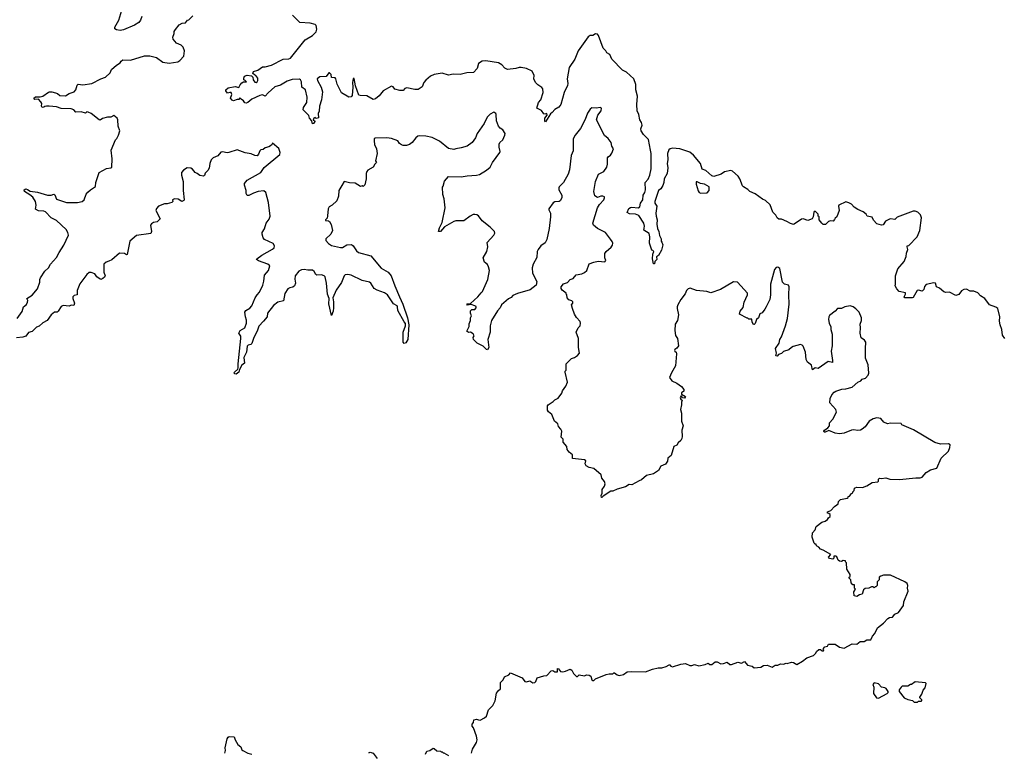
# Model space of a CAD drawing. Extents: x 2293139 to 2515392, y 824115 to 1006937.
# Tile 340 of 417: x 2443379 to 2454230, y 863125 to 871208. Entities that reach past the tile are written whole.
import ezdxf

# ---------------------------------------------------------------- set-up
doc = ezdxf.new("R2010")
doc.units = 0

msp = doc.modelspace()

# ---------------------------------------------------------------- linework, layer by layer
at = {"layer": '0CON10XD'}
for points in [[(2443352, 867915), (2443408, 867992), (2443422, 868045), (2443455, 868072), (2443467, 868095), (2443470, 868115), (2443458, 868135), (2443518, 868172), (2443576, 868244), (2443601, 868315), (2443600, 868345), (2443609, 868365), (2443655, 868436), (2443697, 868473), (2443719, 868515), (2443785, 868587), (2443814, 868645), (2443865, 868725), (2443917, 868835), (2443910, 868865), (2443890, 868895), (2443785, 868996), (2443725, 869027), (2443665, 869090), (2443645, 869098), (2443585, 869104), (2443555, 869122), (2443560, 869165), (2443553, 869205), (2443525, 869253), (2443490, 869280), (2443432, 869315), (2443428, 869332), (2443445, 869343), (2443465, 869338), (2443495, 869319), (2443575, 869309), (2443685, 869274), (2443726, 869274), (2443756, 869286), (2443765, 869280), (2443785, 869230), (2443895, 869193), (2444015, 869193), (2444068, 869205), (2444088, 869225), (2444110, 869285), (2444131, 869309), (2444158, 869335), (2444215, 869370), (2444218, 869415), (2444256, 869524), (2444335, 869570), (2444385, 869577), (2444396, 869585), (2444400, 869675), (2444389, 869771), (2444436, 869884), (2444451, 869899), (2444469, 869935), (2444482, 869985), (2444465, 870035), (2444462, 870105), (2444454, 870125), (2444415, 870151), (2444384, 870136), (2444347, 870133), (2444290, 870120), (2444265, 870103), (2444255, 870104), (2444168, 870175), (2444135, 870191), (2444118, 870192), (2444105, 870180), (2444055, 870192), (2443998, 870188), (2443976, 870216), (2443948, 870228), (2443835, 870230), (2443785, 870247), (2443704, 870256), (2443674, 870256), (2443655, 870252), (2443645, 870243), (2443625, 870242), (2443618, 870255), (2443623, 870285), (2443613, 870305), (2443585, 870332), (2443545, 870329), (2443534, 870345), (2443555, 870360), (2443605, 870357), (2443636, 870364), (2443695, 870410), (2443707, 870413), (2443735, 870414), (2443775, 870404), (2443796, 870396), (2443820, 870375), (2443885, 870368), (2443925, 870396), (2443980, 870415), (2443999, 870435), (2444014, 870486), (2444025, 870497), (2444075, 870490), (2444175, 870504), (2444272, 870558), (2444325, 870576), (2444375, 870622), (2444391, 870659), (2444445, 870708), (2444486, 870734), (2444497, 870753), (2444515, 870768), (2444599, 870761), (2444755, 870810), (2444815, 870812), (2444885, 870793), (2444955, 870739), (2445025, 870730), (2445122, 870745), (2445145, 870757), (2445187, 870805), (2445194, 870865), (2445180, 870905), (2445157, 870927), (2445108, 870948), (2445070, 870995), (2445066, 871015), (2445081, 871055), (2445083, 871077), (2445095, 871102), (2445135, 871150), (2445168, 871172), (2445206, 871174), (2445230, 871205), (2445242, 871208), (2445289, 871251)], [(2444724, 871245), (2444711, 871205), (2444691, 871179), (2444643, 871147), (2444522, 871098), (2444485, 871091), (2444445, 871097), (2444428, 871108), (2444427, 871125), (2444472, 871205), (2444506, 871315)], [(2447341, 870369), (2447300, 870335), (2447275, 870330), (2447205, 870368), (2447132, 870372), (2447115, 870378), (2447080, 870480), (2447065, 870562), (2447055, 870562), (2447048, 870515), (2447052, 870465), (2447044, 870375), (2447032, 870358), (2447005, 870356), (2446925, 870402), (2446878, 870498), (2446864, 870555), (2446855, 870566), (2446815, 870572), (2446810, 870605), (2446795, 870622), (2446785, 870622), (2446758, 870582), (2446685, 870580), (2446659, 870555), (2446660, 870540), (2446701, 870465), (2446718, 870415), (2446704, 870325), (2446683, 870255), (2446679, 870201), (2446670, 870175), (2446672, 870128), (2446645, 870120), (2446635, 870130), (2446620, 870125), (2446612, 870102), (2446628, 870098), (2446630, 870085), (2446618, 870065), (2446605, 870060), (2446600, 870095), (2446574, 870125), (2446564, 870154), (2446503, 870215), (2446505, 870242), (2446542, 870295), (2446548, 870355), (2446528, 870435), (2446490, 870465), (2446483, 870525), (2446474, 870544), (2446463, 870553), (2446382, 870548), (2446325, 870532), (2446255, 870488), (2446191, 870469), (2446117, 870403), (2446085, 870367), (2446055, 870379), (2446025, 870372), (2445938, 870332), (2445895, 870297), (2445875, 870288), (2445862, 870292), (2445846, 870316), (2445821, 870331), (2445805, 870348), (2445795, 870330), (2445775, 870330), (2445735, 870313), (2445720, 870320), (2445702, 870345), (2445718, 870385), (2445710, 870405), (2445695, 870408), (2445668, 870398), (2445652, 870425), (2445650, 870435), (2445675, 870458), (2445755, 870473), (2445795, 870462), (2445809, 870491), (2445826, 870514), (2445845, 870522), (2445877, 870523), (2445865, 870540), (2445850, 870545), (2445848, 870565), (2445858, 870585), (2445885, 870599), (2445935, 870590), (2445950, 870575), (2445953, 870545), (2445971, 870521), (2445985, 870518), (2445995, 870522), (2446003, 870537), (2446002, 870565), (2445980, 870595), (2445965, 870600), (2445950, 870615), (2445955, 870638), (2446005, 870652), (2446055, 870689), (2446085, 870690), (2446153, 870707), (2446283, 870775), (2446345, 870777), (2446365, 870783), (2446526, 870985), (2446607, 871033), (2446645, 871075), (2446652, 871105), (2446645, 871145), (2446637, 871157), (2446581, 871171), (2446468, 871178), (2446385, 871260)], [(2454236, 867695), (2454211, 867731), (2454203, 867793), (2454186, 867845), (2454178, 867888), (2454180, 867935), (2454158, 868025), (2454135, 868041), (2454068, 868068), (2454017, 868137), (2453968, 868165), (2453939, 868199), (2453895, 868218), (2453855, 868219), (2453815, 868239), (2453785, 868236), (2453759, 868221), (2453730, 868180), (2453695, 868168), (2453625, 868206), (2453585, 868204), (2453565, 868210), (2453515, 868249), (2453484, 868264), (2453470, 868305), (2453455, 868310), (2453369, 868291), (2453352, 868268), (2453343, 868235), (2453325, 868218), (2453285, 868230), (2453268, 868225), (2453225, 868148), (2453215, 868142), (2453133, 868143), (2453128, 868155), (2453140, 868185), (2453140, 868200), (2453070, 868215), (2453045, 868242), (2453028, 868275), (2453032, 868295), (2453031, 868385), (2453056, 868465), (2453126, 868544), (2453149, 868601), (2453151, 868635), (2453167, 868675), (2453158, 868705), (2453160, 868715), (2453179, 868721), (2453268, 868815), (2453298, 868885), (2453317, 869027), (2453307, 869057), (2453278, 869088), (2453249, 869099), (2453225, 869097), (2453049, 869031), (2453024, 869006), (2452975, 869014), (2452965, 869011), (2452922, 868988), (2452895, 868948), (2452877, 868943), (2452825, 868960), (2452790, 869000), (2452772, 869032), (2452720, 869045), (2452707, 869065), (2452675, 869091), (2452616, 869116), (2452575, 869141), (2452545, 869174), (2452515, 869192), (2452485, 869200), (2452408, 869165), (2452403, 869155), (2452410, 869105), (2452384, 869036), (2452365, 869022), (2452357, 869007), (2452345, 868990), (2452315, 868993), (2452294, 868986), (2452259, 868951), (2452235, 868953), (2452218, 868965), (2452190, 869005), (2452190, 869035), (2452180, 869045), (2452178, 869065), (2452145, 869100), (2452132, 869088), (2452124, 869036), (2452114, 869016), (2452065, 868996), (2452015, 869016), (2451995, 869011), (2451915, 868954), (2451905, 868951), (2451875, 868961), (2451835, 868984), (2451775, 869009), (2451745, 869012), (2451727, 869025), (2451712, 869055), (2451678, 869088), (2451649, 869169), (2451597, 869217), (2451565, 869232), (2451485, 869290), (2451426, 869315), (2451405, 869336), (2451356, 869366), (2451346, 869376), (2451315, 869455), (2451297, 869485), (2451235, 869541), (2451215, 869548), (2451145, 869531), (2451108, 869505), (2451028, 869482), (2451008, 869488), (2450941, 869545), (2450902, 869562), (2450883, 869623), (2450806, 869716), (2450765, 869749), (2450655, 869786), (2450575, 869792), (2450546, 869785), (2450532, 869775), (2450517, 869735), (2450521, 869665), (2450515, 869625), (2450522, 869575), (2450513, 869515), (2450481, 869455), (2450478, 869415), (2450467, 869383), (2450446, 869345), (2450420, 869325), (2450377, 869205), (2450379, 869185), (2450400, 869155), (2450389, 869075), (2450392, 869045), (2450406, 869005), (2450400, 868955), (2450408, 868908), (2450424, 868875), (2450430, 868830), (2450450, 868795), (2450449, 868769), (2450456, 868756), (2450466, 868726), (2450452, 868668), (2450418, 868612), (2450398, 868595), (2450400, 868565), (2450378, 868545), (2450375, 868520), (2450365, 868520), (2450353, 868575), (2450356, 868625), (2450368, 868655), (2450357, 868667), (2450345, 868670), (2450321, 868745), (2450322, 868815), (2450315, 868852), (2450258, 868888), (2450266, 868935), (2450258, 868968), (2450201, 869051), (2450165, 869067), (2450099, 869069), (2450072, 869085), (2450092, 869128), (2450110, 869140), (2450125, 869144), (2450195, 869137), (2450214, 869145), (2450222, 869185), (2450246, 869225), (2450250, 869275), (2450267, 869303), (2450277, 869335), (2450271, 869415), (2450307, 869453), (2450324, 869495), (2450340, 869565), (2450337, 869735), (2450330, 869770), (2450308, 869888), (2450255, 869945), (2450228, 869985), (2450226, 870005), (2450240, 870045), (2450232, 870075), (2450214, 870104), (2450204, 870164), (2450185, 870205), (2450180, 870275), (2450186, 870366), (2450170, 870435), (2450169, 870495), (2450147, 870555), (2450065, 870629), (2450024, 870654), (2449904, 870774), (2449881, 870825), (2449850, 870845), (2449839, 870865), (2449808, 870895), (2449756, 871035), (2449745, 871050), (2449725, 871053), (2449695, 871036), (2449665, 871033), (2449645, 871020), (2449535, 870865), (2449498, 870775), (2449435, 870680), (2449414, 870555), (2449421, 870505), (2449418, 870485), (2449381, 870405), (2449342, 870275), (2449320, 870245), (2449275, 870219), (2449249, 870185), (2449229, 870171), (2449175, 870083), (2449167, 870095), (2449166, 870125), (2449193, 870155), (2449190, 870175), (2449165, 870168), (2449155, 870172), (2449129, 870209), (2449080, 870235), (2449098, 870295), (2449123, 870327), (2449149, 870405), (2449146, 870445), (2449132, 870462), (2449090, 870490), (2449064, 870515), (2449046, 870555), (2449049, 870595), (2449025, 870641), (2448965, 870669), (2448905, 870683), (2448885, 870683), (2448845, 870669), (2448755, 870661), (2448725, 870674), (2448692, 870712), (2448655, 870733), (2448515, 870754), (2448475, 870751), (2448436, 870725), (2448420, 870670), (2448382, 870625), (2448305, 870624), (2448235, 870606), (2448155, 870610), (2448105, 870598), (2448035, 870620), (2447948, 870605), (2447906, 870585), (2447855, 870542), (2447834, 870516), (2447815, 870470), (2447770, 870440), (2447735, 870438), (2447646, 870456), (2447625, 870449), (2447605, 870428), (2447567, 870427), (2447515, 870442), (2447495, 870470), (2447475, 870477), (2447385, 870426), (2447341, 870369)], [(2450627, 867695), (2450638, 867615), (2450620, 867590), (2450598, 867575), (2450594, 867565), (2450598, 867555), (2450612, 867545), (2450616, 867525), (2450606, 867394), (2450562, 867318), (2450540, 867265), (2450565, 867228), (2450622, 867205), (2450672, 867165), (2450698, 867135), (2450698, 867115), (2450674, 867096), (2450673, 867083), (2450718, 867055), (2450705, 867037), (2450685, 867043), (2450672, 867062), (2450665, 867062), (2450656, 867045), (2450665, 867023), (2450680, 867015), (2450671, 866995), (2450672, 866965), (2450663, 866915), (2450674, 866874), (2450673, 866785), (2450691, 866735), (2450678, 866685), (2450681, 866615), (2450676, 866594), (2450665, 866570), (2450634, 866546), (2450620, 866520), (2450588, 866505), (2450560, 866405), (2450522, 866378), (2450518, 866345), (2450495, 866312), (2450445, 866290), (2450418, 866242), (2450365, 866203), (2450285, 866187), (2450230, 866140), (2450205, 866126), (2450125, 866083), (2450094, 866086), (2450055, 866063), (2449965, 866036), (2449915, 866012), (2449895, 866012), (2449810, 865960), (2449795, 865942), (2449790, 865945), (2449787, 865965), (2449798, 865992), (2449799, 866031), (2449823, 866067), (2449830, 866095), (2449825, 866120), (2449796, 866155), (2449788, 866195), (2449705, 866264), (2449656, 866276), (2449622, 866292), (2449610, 866315), (2449617, 866347), (2449605, 866360), (2449470, 866375), (2449472, 866415), (2449434, 866444), (2449412, 866472), (2449409, 866505), (2449370, 866555), (2449368, 866585), (2449348, 866608), (2449353, 866675), (2449344, 866695), (2449318, 866725), (2449310, 866755), (2449274, 866784), (2449245, 866860), (2449208, 866888), (2449197, 866905), (2449197, 866955), (2449202, 866965), (2449260, 867000), (2449275, 867020), (2449315, 867040), (2449353, 867095), (2449361, 867119), (2449398, 867172), (2449418, 867215), (2449390, 867325), (2449390, 867335), (2449400, 867345), (2449400, 867415), (2449460, 867475), (2449495, 867488), (2449525, 867508), (2449547, 867535), (2449538, 867595), (2449537, 867695), (2449513, 867765), (2449532, 867815), (2449554, 867836), (2449560, 867865), (2449554, 867884), (2449516, 867926), (2449494, 867964), (2449470, 868025), (2449462, 868065), (2449476, 868084), (2449475, 868100), (2449465, 868110), (2449432, 868122), (2449412, 868142), (2449410, 868175), (2449400, 868185), (2449400, 868195), (2449357, 868227), (2449348, 868245), (2449348, 868265), (2449372, 868298), (2449415, 868313), (2449444, 868346), (2449478, 868355), (2449513, 868397), (2449575, 868407), (2449605, 868422), (2449628, 868445), (2449655, 868518), (2449705, 868537), (2449755, 868547), (2449828, 868542), (2449838, 868555), (2449828, 868585), (2449828, 868632), (2449844, 868656), (2449899, 868701), (2449912, 868725), (2449917, 868745), (2449910, 868765), (2449889, 868789), (2449834, 868865), (2449745, 868909), (2449704, 868945), (2449694, 868965), (2449746, 869134), (2449769, 869171), (2449815, 869224), (2449824, 869245), (2449823, 869255), (2449805, 869264), (2449785, 869264), (2449745, 869250), (2449719, 869269), (2449707, 869315), (2449723, 869425), (2449758, 869505), (2449815, 869536), (2449850, 869585), (2449857, 869617), (2449856, 869685), (2449865, 869699), (2449890, 869715), (2449904, 869736), (2449922, 869785), (2449906, 869816), (2449896, 869855), (2449865, 869900), (2449824, 869934), (2449734, 870104), (2449750, 870155), (2449788, 870205), (2449790, 870235), (2449775, 870240), (2449735, 870232), (2449683, 870237), (2449665, 870222), (2449635, 870178), (2449611, 870109), (2449560, 870010), (2449500, 869935), (2449478, 869895), (2449477, 869765), (2449457, 869713), (2449440, 869555), (2449422, 869505), (2449373, 869415), (2449323, 869367), (2449319, 869355), (2449321, 869335), (2449352, 869275), (2449352, 869245), (2449337, 869213), (2449325, 869206), (2449275, 869202), (2449258, 869192), (2449212, 869125), (2449210, 869115), (2449229, 869075), (2449230, 869035), (2449214, 868906), (2449190, 868785), (2449170, 868750), (2449122, 868715), (2449092, 868675), (2449083, 868655), (2449078, 868588), (2449037, 868515), (2449028, 868475), (2449030, 868415), (2449077, 868325), (2449072, 868285), (2449005, 868233), (2448865, 868192), (2448815, 868168), (2448795, 868148), (2448765, 868132), (2448688, 868065), (2448673, 868035), (2448645, 868002), (2448579, 867895), (2448564, 867835), (2448563, 867767), (2448537, 867683), (2448548, 867595), (2448535, 867570), (2448524, 867574), (2448485, 867610), (2448420, 867645), (2448380, 867685), (2448378, 867705), (2448387, 867725), (2448376, 867746), (2448347, 867767), (2448325, 867762), (2448308, 867775), (2448332, 867828), (2448334, 867856), (2448347, 867895), (2448348, 867925), (2448358, 867945), (2448348, 867975), (2448348, 868002), (2448363, 868017), (2448396, 868014), (2448410, 868035), (2448408, 868048), (2448396, 868056), (2448355, 868070), (2448315, 868064), (2448308, 868075), (2448312, 868078), (2448348, 868082), (2448428, 868155), (2448463, 868197), (2448478, 868215), (2448538, 868345), (2448558, 868445), (2448547, 868487), (2448535, 868510), (2448502, 868535), (2448488, 868585), (2448527, 868653), (2448537, 868705), (2448532, 868755), (2448604, 868835), (2448614, 868855), (2448613, 868875), (2448565, 868924), (2448475, 868994), (2448435, 869046), (2448418, 869058), (2448395, 869063), (2448375, 869061), (2448343, 869045), (2448275, 868991), (2448185, 868993), (2448165, 868986), (2448060, 868925), (2448015, 868876), (2447994, 868874), (2448004, 868914), (2448036, 868975), (2448068, 869135), (2448056, 869235), (2448044, 869284), (2448038, 869362), (2448047, 869373), (2448062, 869428), (2448105, 869480), (2448245, 869477), (2448312, 869488), (2448415, 869494), (2448445, 869504), (2448525, 869549), (2448564, 869585), (2448590, 869635), (2448670, 869745), (2448673, 869755), (2448663, 869803), (2448663, 869837), (2448671, 869855), (2448703, 869885), (2448726, 869935), (2448728, 869955), (2448705, 869994), (2448673, 870013), (2448655, 870035), (2448634, 870095), (2448629, 870165), (2448625, 870176), (2448605, 870188), (2448565, 870169), (2448531, 870135), (2448499, 870065), (2448422, 869955), (2448402, 869905), (2448366, 869854), (2448310, 869815), (2448245, 869797), (2448185, 869787), (2448165, 869777), (2448105, 869790), (2448005, 869870), (2447925, 869909), (2447855, 869926), (2447785, 869929), (2447765, 869924), (2447743, 869907), (2447704, 869855), (2447675, 869833), (2447642, 869822), (2447605, 869823), (2447585, 869830), (2447565, 869844), (2447545, 869872), (2447475, 869898), (2447425, 869906), (2447295, 869904), (2447286, 869894), (2447285, 869875), (2447290, 869835), (2447311, 869785), (2447318, 869735), (2447300, 869655), (2447312, 869635), (2447292, 869618), (2447273, 869585), (2447215, 869550), (2447203, 869535), (2447197, 869515), (2447196, 869454), (2447182, 869388), (2447165, 869372), (2447155, 869378), (2447135, 869372), (2447076, 869406), (2447015, 869410), (2446955, 869426), (2446928, 869382), (2446898, 869325), (2446891, 869265), (2446875, 869212), (2446822, 869165), (2446788, 869145), (2446779, 869125), (2446773, 869047), (2446767, 869023), (2446750, 869005), (2446750, 868995), (2446782, 868992), (2446793, 868983), (2446812, 868952), (2446827, 868885), (2446807, 868845), (2446754, 868795), (2446754, 868775), (2446783, 868743), (2446815, 868721), (2446915, 868699), (2446935, 868700), (2446985, 868726), (2447035, 868732), (2447055, 868718), (2447092, 868662), (2447114, 868644), (2447248, 868605), (2447362, 868472), (2447439, 868425), (2447474, 868385), (2447512, 868275), (2447566, 868155), (2447603, 868075), (2447653, 867925), (2447668, 867845), (2447657, 867685), (2447635, 867649), (2447615, 867640), (2447606, 867655), (2447606, 867765), (2447632, 867835), (2447632, 867862), (2447615, 867878), (2447545, 868005), (2447544, 868045), (2447538, 868055), (2447499, 868079), (2447433, 868175), (2447398, 868198), (2447318, 868228), (2447287, 868247), (2447250, 868305), (2447235, 868317), (2447154, 868334), (2447032, 868392), (2446995, 868402), (2446965, 868396), (2446954, 868386), (2446927, 868313), (2446865, 868230), (2446829, 868145), (2446838, 868098), (2446836, 868034), (2446832, 867998), (2446815, 867950), (2446786, 868076), (2446789, 868135), (2446770, 868185), (2446762, 868305), (2446746, 868375), (2446735, 868386), (2446706, 868396), (2446655, 868392), (2446642, 868402), (2446623, 868435), (2446605, 868449), (2446555, 868447), (2446515, 868457), (2446485, 868454), (2446455, 868436), (2446416, 868385), (2446412, 868348), (2446420, 868305), (2446409, 868275), (2446389, 868261), (2446355, 868254), (2446335, 868242), (2446300, 868190), (2446285, 868112), (2446225, 868096), (2446175, 868058), (2446110, 867975), (2446107, 867933), (2446065, 867885), (2446015, 867831), (2445995, 867775), (2445958, 867705), (2445939, 867641), (2445925, 867630), (2445896, 867624), (2445885, 867610), (2445877, 867545), (2445851, 867485), (2445855, 867425), (2445829, 867401), (2445802, 867355), (2445793, 867325), (2445765, 867304), (2445750, 867305), (2445744, 867314), (2445748, 867325), (2445782, 867358), (2445786, 867374), (2445785, 867415), (2445818, 867695), (2445815, 867720), (2445793, 867755), (2445808, 867782), (2445862, 867815), (2445880, 867865), (2445879, 867899), (2445866, 867935), (2445859, 867985), (2445872, 868005), (2445915, 868029), (2445936, 868054), (2445973, 868145), (2445995, 868175)], [(2445995, 868175), (2446023, 868207), (2446057, 868283), (2446071, 868329), (2446078, 868392), (2446121, 868445), (2446134, 868495), (2446115, 868516), (2446010, 868550), (2445990, 868565), (2445991, 868575), (2446046, 868614), (2446165, 868679), (2446182, 868695), (2446188, 868715), (2446172, 868742), (2446078, 868788), (2446064, 868804), (2446050, 868845), (2446053, 868865), (2446077, 868903), (2446096, 868965), (2446128, 869012), (2446140, 869045), (2446120, 869195), (2446091, 869305), (2446071, 869321), (2446006, 869314), (2445955, 869297), (2445905, 869270), (2445885, 869270), (2445874, 869294), (2445876, 869325), (2445856, 869386), (2445857, 869405), (2445885, 869442), (2446037, 869523), (2446075, 869580), (2446247, 869723), (2446248, 869745), (2446235, 869788), (2446165, 869848), (2446153, 869825), (2446125, 869806), (2446085, 869796), (2446062, 869778), (2446035, 869773), (2446025, 869762), (2446011, 869725), (2445995, 869710), (2445971, 869711), (2445930, 869730), (2445865, 869743), (2445775, 869773), (2445685, 869744), (2445665, 869742), (2445615, 869752), (2445595, 869749), (2445562, 869708), (2445510, 869685), (2445490, 869665), (2445476, 869624), (2445468, 869572), (2445453, 869545), (2445424, 869516), (2445415, 869490), (2445405, 869483), (2445365, 869490), (2445335, 869512), (2445314, 869524), (2445283, 869563), (2445265, 869574), (2445224, 869576), (2445185, 869552), (2445164, 869525), (2445161, 869495), (2445180, 869425), (2445179, 869325), (2445192, 869225), (2445188, 869215), (2445165, 869207), (2445125, 869231), (2445084, 869236), (2445062, 869225), (2445067, 869205), (2445055, 869193), (2445005, 869180), (2444975, 869180), (2444910, 869155), (2444885, 869127), (2444880, 869105), (2444927, 869015), (2444895, 868981), (2444855, 868974), (2444830, 868960), (2444821, 868945), (2444830, 868875), (2444825, 868853), (2444665, 868830), (2444593, 868767), (2444565, 868620), (2444555, 868618), (2444533, 868633), (2444480, 868635), (2444395, 868562), (2444363, 868547), (2444332, 868538), (2444308, 868515), (2444308, 868425), (2444321, 868385), (2444315, 868371), (2444295, 868356), (2444275, 868347), (2444265, 868350), (2444231, 868375), (2444207, 868407), (2444165, 868422), (2444145, 868424), (2444118, 868402), (2444042, 868298), (2444014, 868226), (2444013, 868177), (2443980, 868170), (2443966, 868154), (2443964, 868135), (2443984, 868085), (2443975, 868060), (2443945, 868062), (2443925, 868053), (2443858, 868058), (2443835, 868049), (2443804, 867996), (2443793, 867987), (2443763, 867987), (2443725, 867957), (2443682, 867895), (2443635, 867868), (2443595, 867830), (2443565, 867820), (2443518, 867772), (2443475, 867761), (2443445, 867723), (2443415, 867709), (2443345, 867704)], [(2450886, 869296), (2450955, 869302), (2450976, 869325), (2450976, 869366), (2450925, 869395), (2450882, 869402), (2450845, 869423), (2450835, 869422), (2450834, 869395), (2450855, 869322), (2450866, 869306), (2450886, 869296)], [(2448360, 863125), (2448370, 863170), (2448413, 863245), (2448420, 863275), (2448412, 863315), (2448380, 863405), (2448367, 863425), (2448367, 863445), (2448380, 863465), (2448383, 863495), (2448415, 863503), (2448435, 863493), (2448455, 863492), (2448502, 863515), (2448522, 863535), (2448547, 863605), (2448595, 863652), (2448618, 863702), (2448634, 863786), (2448655, 863818), (2448676, 863835), (2448678, 863905), (2448706, 863934), (2448723, 863967), (2448771, 863989), (2448788, 864012), (2448915, 863958), (2448945, 863917), (2448965, 863914), (2449002, 863922), (2449035, 863901), (2449055, 863904), (2449069, 863915), (2449083, 863957), (2449155, 863980), (2449188, 863982), (2449235, 864033), (2449253, 864037), (2449275, 864024), (2449307, 864023), (2449305, 864058), (2449318, 864055), (2449338, 864028), (2449365, 864024), (2449395, 864029), (2449445, 864053), (2449465, 864040), (2449484, 864004), (2449515, 863970), (2449528, 863972), (2449545, 863988), (2449605, 863978), (2449625, 863990), (2449656, 863986), (2449674, 863974), (2449684, 863935), (2449695, 863927), (2449705, 863928), (2449723, 863947), (2449843, 863993), (2449875, 864001), (2449915, 864000), (2449925, 864010), (2449935, 864010), (2449965, 863988), (2449985, 863983), (2450032, 863995), (2450075, 864023), (2450125, 864028), (2450275, 864022), (2450352, 864052), (2450415, 864067), (2450455, 864068), (2450505, 864082), (2450535, 864100), (2450545, 864100), (2450556, 864086), (2450575, 864078), (2450664, 864106), (2450715, 864113), (2450765, 864092), (2450785, 864091), (2450815, 864102), (2450865, 864090), (2450935, 864102), (2450965, 864118), (2450985, 864102), (2451005, 864103), (2451045, 864133), (2451065, 864133), (2451105, 864110), (2451135, 864113), (2451175, 864128), (2451204, 864104), (2451225, 864103), (2451295, 864129), (2451335, 864120), (2451365, 864137), (2451400, 864095), (2451450, 864085), (2451475, 864068), (2451545, 864073), (2451575, 864093), (2451615, 864098), (2451673, 864073), (2451705, 864098), (2451735, 864098), (2451765, 864110), (2451795, 864108), (2451825, 864118), (2451836, 864114), (2451885, 864130), (2451905, 864126), (2451944, 864104), (2452005, 864140), (2452052, 864178), (2452126, 864204), (2452153, 864227), (2452162, 864248), (2452185, 864270), (2452205, 864270), (2452223, 864253), (2452237, 864253), (2452240, 864265), (2452232, 864278), (2452253, 864297), (2452280, 864305), (2452293, 864327), (2452365, 864327), (2452414, 864294), (2452465, 864282), (2452555, 864333), (2452605, 864327), (2452643, 864357), (2452685, 864358), (2452715, 864376), (2452760, 864375), (2452778, 864415), (2452802, 864445), (2452834, 864506), (2452900, 864560), (2452945, 864612), (2452965, 864622), (2452996, 864624), (2453025, 864657), (2453065, 864678), (2453120, 864755), (2453123, 864795), (2453169, 864911), (2453162, 864945), (2453168, 864975), (2453158, 864995), (2453135, 865016), (2452975, 865088), (2452897, 865087), (2452868, 865078), (2452850, 865065), (2452850, 865035), (2452830, 865015), (2452830, 864975), (2452815, 864960), (2452805, 864960), (2452795, 864950), (2452785, 864960), (2452765, 864960), (2452737, 864943), (2452695, 864940), (2452680, 864925), (2452665, 864880), (2452635, 864872), (2452606, 864854), (2452575, 864862), (2452572, 864905), (2452590, 864935), (2452580, 864945), (2452580, 864980), (2452562, 864982), (2452542, 865002), (2452540, 865035), (2452520, 865055), (2452520, 865065), (2452530, 865075), (2452530, 865095), (2452493, 865153), (2452490, 865225), (2452480, 865235), (2452480, 865245), (2452455, 865250), (2452435, 865240), (2452415, 865242), (2452400, 865255), (2452385, 865290), (2452373, 865297), (2452353, 865297), (2452352, 865275), (2452340, 865265), (2452302, 865272), (2452293, 865287), (2452320, 865315), (2452235, 865364), (2452204, 865374), (2452185, 865398), (2452161, 865411), (2452155, 865430), (2452145, 865430), (2452135, 865440), (2452114, 865505), (2452117, 865555), (2452144, 865586), (2452157, 865623), (2452219, 865671), (2452255, 865684), (2452280, 865700), (2452291, 865719), (2452310, 865735), (2452310, 865755), (2452298, 865768), (2452282, 865772), (2452280, 865785), (2452318, 865802), (2452357, 865843), (2452386, 865864), (2452398, 865875), (2452402, 865898), (2452425, 865920), (2452500, 865935), (2452510, 865945), (2452510, 865955), (2452525, 865960), (2452540, 865975), (2452540, 865985), (2452560, 865995), (2452560, 866005), (2452575, 866020), (2452580, 866045), (2452588, 866052), (2452605, 866058), (2452667, 866053), (2452715, 866072), (2452775, 866108), (2452835, 866118), (2452842, 866125), (2452844, 866146), (2452855, 866157), (2452877, 866153), (2452925, 866160), (2452967, 866147), (2453075, 866141), (2453255, 866160), (2453301, 866159), (2453325, 866167), (2453370, 866220), (2453415, 866247), (2453485, 866266), (2453533, 866377), (2453615, 866455), (2453631, 866495), (2453634, 866524), (2453615, 866534), (2453525, 866531), (2453465, 866550), (2453229, 866689), (2453100, 866745), (2453095, 866760), (2452975, 866763), (2452944, 866754), (2452902, 866775), (2452870, 866815), (2452825, 866823), (2452785, 866811), (2452740, 866785), (2452695, 866724), (2452665, 866696), (2452645, 866686), (2452615, 866681), (2452569, 866689), (2452546, 866686), (2452465, 866652), (2452415, 866644), (2452365, 866654), (2452295, 866682), (2452255, 866663), (2452244, 866664), (2452241, 866675), (2452247, 866685), (2452285, 866710), (2452303, 866735), (2452303, 866767), (2452341, 866805), (2452382, 866885), (2452375, 866913), (2452309, 866985), (2452310, 867035), (2452331, 867075), (2452356, 867105), (2452375, 867117), (2452441, 867139), (2452485, 867140), (2452555, 867158), (2452616, 867215), (2452649, 867231), (2452665, 867249), (2452701, 867259), (2452730, 867290), (2452738, 867315), (2452730, 867405), (2452700, 867480), (2452699, 867585), (2452705, 867655), (2452689, 867679), (2452654, 867704), (2452641, 867755), (2452646, 867815), (2452642, 867855), (2452656, 867894), (2452655, 867922), (2452629, 867985), (2452595, 868022), (2452565, 868046), (2452530, 868055), (2452474, 868046), (2452435, 868027), (2452390, 868025), (2452365, 867998), (2452302, 867948), (2452296, 867934), (2452294, 867905), (2452301, 867865), (2452319, 867825), (2452317, 867795), (2452333, 867745), (2452333, 867615), (2452321, 867555), (2452338, 867455), (2452335, 867432), (2452288, 867442), (2452180, 867365), (2452145, 867372), (2452115, 867350), (2452105, 867400), (2452062, 867435), (2452048, 867465), (2452039, 867545), (2452015, 867610), (2452004, 867624), (2451985, 867629), (2451904, 867606), (2451884, 867596), (2451855, 867569), (2451795, 867552), (2451775, 867532), (2451742, 867518), (2451725, 867500), (2451712, 867505), (2451720, 867535), (2451707, 867585), (2451749, 867645), (2451757, 867685), (2451776, 867715), (2451819, 867835), (2451841, 867915), (2451860, 868075), (2451854, 868175), (2451860, 868265), (2451852, 868285), (2451806, 868296), (2451785, 868318), (2451755, 868468), (2451735, 868482), (2451715, 868477), (2451697, 868455), (2451652, 868295), (2451654, 868175), (2451647, 868125), (2451606, 868045), (2451592, 868018), (2451560, 867980), (2451535, 867968), (2451522, 867925), (2451498, 867905), (2451485, 867860), (2451475, 867850), (2451465, 867850), (2451450, 867875), (2451448, 867908), (2451415, 867910), (2451405, 867920), (2451395, 867920), (2451312, 867965), (2451318, 867995), (2451352, 868038), (2451362, 868095), (2451400, 868175), (2451399, 868195), (2451290, 868315), (2451245, 868321), (2451104, 868236), (2450995, 868200), (2450950, 868215), (2450836, 868226), (2450769, 868249), (2450746, 868244), (2450726, 868225), (2450713, 868187), (2450666, 868125), (2450631, 868065), (2450626, 868045), (2450624, 868025), (2450641, 867955), (2450630, 867895), (2450603, 867855), (2450600, 867785), (2450608, 867728), (2450627, 867695)], [(2452845, 863733), (2452940, 863785), (2452950, 863795), (2452950, 863805), (2452928, 863838), (2452915, 863848), (2452875, 863852), (2452845, 863892), (2452795, 863900), (2452782, 863885), (2452792, 863855), (2452790, 863785), (2452820, 863735), (2452845, 863733)], [(2453275, 863690), (2453285, 863700), (2453315, 863700), (2453320, 863705), (2453320, 863715), (2453300, 863735), (2453300, 863745), (2453322, 863775), (2453335, 863820), (2453358, 863845), (2453370, 863895), (2453363, 863903), (2453247, 863913), (2453207, 863883), (2453195, 863882), (2453166, 863864), (2453105, 863863), (2453092, 863855), (2453070, 863825), (2453070, 863805), (2453125, 863738), (2453165, 863718), (2453217, 863707), (2453235, 863690), (2453275, 863690)], [(2445639, 863125), (2445649, 863155), (2445642, 863185), (2445664, 863285), (2445676, 863304), (2445689, 863311), (2445742, 863305), (2445753, 863273), (2445783, 863223), (2445815, 863198), (2445827, 863165), (2445837, 863155), (2445895, 863126), (2445936, 863116)], [(2447231, 863125), (2447232, 863135), (2447241, 863139), (2447275, 863128), (2447317, 863067)], [(2447853, 863115), (2447865, 863150), (2447900, 863155), (2447935, 863180), (2447948, 863178), (2447975, 863152), (2448015, 863150), (2448025, 863140), (2448035, 863140), (2448045, 863130), (2448055, 863130), (2448105, 863102)]]:
    msp.add_lwpolyline(points, dxfattribs=at)

doc.saveas('drawing.dxf')
